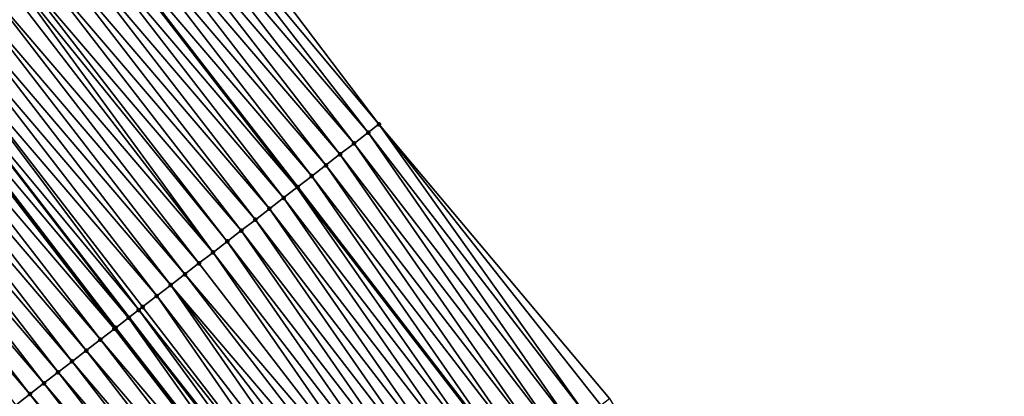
# Model space of a CAD drawing. Header units: feet. Extents: x 2017424 to 2024169, y 808042 to 818730.
# Tile 305 of 329: x 2023092 to 2023147, y 813863 to 813884. Entities that reach past the tile are written whole.
import ezdxf

# ---------------------------------------------------------------- set-up
doc = ezdxf.new("R2010")
doc.units = ezdxf.units.FT
doc.header["$MEASUREMENT"] = 0
for name, color, linetype, lineweight in [('EP_Travel Lane', 172, 'Continuous', 53), ('NB-Road Shots', 141, 'Continuous', 100), ('NB-Road X-Section', 40, 'Continuous', 13), ('STRIPING', 60, 'Continuous', 53)]:
    doc.layers.add(name, color=color, linetype=linetype, lineweight=lineweight)
doc.layers.add('I-77-MM15-17_NB-Surface-BORDER', color=7, linetype='Continuous')
doc.layers.add('I-77-MM15-17_NB-Surface-TIN', color=7, linetype='Continuous')

msp = doc.modelspace()

# ---------------------------------------------------------------- linework, layer by layer
at = {"layer": 'EP_Travel Lane'}
msp.add_polyline3d([(2023095.217139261, 813890.6225907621, 310.1534967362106), (2023107.427108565, 813874.7935865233, 310.7566388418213), (2023107.427254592, 813874.793397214, 310.7495081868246), (2023119.654622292, 813858.895737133, 311.4049300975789), (2023131.758214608, 813842.9878637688, 312.0704873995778), (2023143.861027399, 813827.0810149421, 312.7758238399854), (2023155.894420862, 813810.9564328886, 313.4268483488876), (2023167.79053418, 813794.891054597, 314.0482284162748), (2023179.768496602, 813778.5941927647, 314.638923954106), (2023191.313452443, 813762.2766654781, 315.3141638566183), (2023202.859272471, 813745.9579167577, 315.9419412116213), (2023214.340250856, 813729.4387250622, 316.5553812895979), (2023225.67862487, 813712.9788930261, 317.2752778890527), (2023237.051608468, 813696.3671786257, 318.0344038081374), (2023248.1236325, 813679.7279441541, 318.7740191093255), (2023258.978480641, 813662.6149926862, 319.6342504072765), (2023269.563442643, 813645.6583717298, 320.2921688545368), (2023280.148145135, 813628.7021664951, 320.9642355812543), (2023290.732528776, 813611.7464720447, 321.6536913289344), (2023301.31671046, 813594.7911011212, 322.3541582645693)], dxfattribs=at)
at = {"layer": 'I-77-MM15-17_NB-Surface-BORDER', "color": 3, "linetype": 'Continuous', "lineweight": -3}
msp.add_polyline3d([(2023099.981966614, 813894.3077199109, 310.3826199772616), (2023112.024581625, 813878.3490316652, 310.9717698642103), (2023124.962038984, 813862.9447357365, 311.6710998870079), (2023135.253353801, 813845.6595841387, 312.3760583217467), (2023149.678667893, 813831.5180665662, 313.0382233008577), (2023162.188576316, 813815.6305179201, 313.7715079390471), (2023174.279209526, 813799.7093756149, 314.3979398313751), (2023186.277343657, 813783.1944106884, 315.0203166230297), (2023197.690052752, 813766.783004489, 315.6771310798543), (2023208.988715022, 813750.2882940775, 316.2572453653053), (2023220.500804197, 813733.6730172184, 316.8662887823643), (2023231.885302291, 813717.2462440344, 317.618751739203), (2023243.484240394, 813700.6593704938, 318.4855936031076), (2023254.778196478, 813684.1673508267, 319.2205184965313), (2023266.639818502, 813667.4269041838, 320.2299291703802), (2023277.513810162, 813650.6522442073, 320.9208020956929), (2023288.587562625, 813634.0023010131, 321.6088760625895), (2023298.196365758, 813616.4331810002, 322.2056896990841), (2023308.09955046, 813599.0497276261, 322.8443003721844)], dxfattribs=at)
at = {"layer": 'I-77-MM15-17_NB-Surface-TIN', "color": 128, "linetype": 'Continuous', "lineweight": -3}
for points in [[(2023099.217253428, 813893.7165048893, 310.3509493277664), (2023112.024581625, 813878.3490316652, 310.9717698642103), (2023099.981966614, 813894.3077199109, 310.3826199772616)], [(2023111.42742559, 813877.8872243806, 310.9438730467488), (2023099.217253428, 813893.7165048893, 310.3509493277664), (2023098.426273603, 813893.1046611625, 310.3105998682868)], [(2023111.42742559, 813877.8872243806, 310.9438730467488), (2023112.024581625, 813878.3490316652, 310.9717698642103), (2023099.217253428, 813893.7165048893, 310.3509493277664)], [(2023110.636348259, 813877.2755070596, 310.9082846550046), (2023098.426273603, 813893.1046611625, 310.3105998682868), (2023097.635456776, 813892.4926061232, 310.2622909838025)], [(2023110.636348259, 813877.2755070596, 310.9082846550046), (2023111.42742559, 813877.8872243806, 310.9438730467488), (2023098.426273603, 813893.1046611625, 310.3105998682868)], [(2023109.845380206, 813876.6636480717, 310.8673601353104), (2023097.635456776, 813892.4926061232, 310.2622909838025), (2023096.844565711, 813891.8806473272, 310.2176072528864)], [(2023109.845380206, 813876.6636480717, 310.8673601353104), (2023110.636348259, 813877.2755070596, 310.9082846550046), (2023097.635456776, 813892.4926061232, 310.2622909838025)], [(2023109.054530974, 813876.0516350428, 310.8206334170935), (2023096.844565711, 813891.8806473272, 310.2176072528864), (2023096.053416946, 813891.2690226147, 310.1855073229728)], [(2023109.054530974, 813876.0516350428, 310.8206334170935), (2023109.845380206, 813876.6636480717, 310.8673601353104), (2023096.844565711, 813891.8806473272, 310.2176072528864)], [(2023108.263420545, 813875.4399606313, 310.7866612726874), (2023096.053416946, 813891.2690226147, 310.1855073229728), (2023095.262214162, 813890.657467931, 310.1560451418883)], [(2023108.263420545, 813875.4399606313, 310.7866612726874), (2023109.054530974, 813876.0516350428, 310.8206334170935), (2023096.053416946, 813891.2690226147, 310.1855073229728)], [(2023094.471323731, 813890.0455083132, 310.1113304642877), (2023107.427108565, 813874.7935865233, 310.7566388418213), (2023095.217139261, 813890.6225907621, 310.1534967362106)], [(2023107.472170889, 813874.8284667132, 310.7594877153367), (2023095.262214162, 813890.657467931, 310.1560451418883), (2023095.217139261, 813890.6225907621, 310.1534967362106)], [(2023107.472170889, 813874.8284667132, 310.7594877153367), (2023095.217139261, 813890.6225907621, 310.1534967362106), (2023107.427108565, 813874.7935865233, 310.7566388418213)], [(2023107.472170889, 813874.8284667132, 310.7594877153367), (2023108.263420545, 813875.4399606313, 310.7866612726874), (2023095.262214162, 813890.657467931, 310.1560451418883)], [(2023106.681388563, 813874.2163669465, 310.7094938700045), (2023094.471323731, 813890.0455083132, 310.1113304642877), (2023093.680783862, 813889.4330942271, 310.0494974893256)], [(2023106.681388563, 813874.2163669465, 310.7094938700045), (2023107.427108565, 813874.7935865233, 310.7566388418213), (2023094.471323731, 813890.0455083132, 310.1113304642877)], [(2023105.890771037, 813873.6040535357, 310.6514527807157), (2023093.680783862, 813889.4330942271, 310.0494974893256), (2023092.890334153, 813888.8205632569, 309.9832618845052)], [(2023105.890771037, 813873.6040535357, 310.6514527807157), (2023106.681388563, 813874.2163669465, 310.7094938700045), (2023093.680783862, 813889.4330942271, 310.0494974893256)], [(2023105.100137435, 813872.9917609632, 310.5941966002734), (2023092.890334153, 813888.8205632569, 309.9832618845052), (2023092.099776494, 813888.2081722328, 309.9222975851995)], [(2023105.100137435, 813872.9917609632, 310.5941966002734), (2023105.890771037, 813873.6040535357, 310.6514527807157), (2023092.890334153, 813888.8205632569, 309.9832618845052)], [(2023104.309502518, 813872.3794700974, 310.5370046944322), (2023092.099776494, 813888.2081722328, 309.9222975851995), (2023091.309179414, 813887.5958323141, 309.8632582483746)], [(2023104.309502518, 813872.3794700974, 310.5370046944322), (2023105.100137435, 813872.9917609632, 310.5941966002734), (2023092.099776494, 813888.2081722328, 309.9222975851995)], [(2023103.51885571, 813871.767194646, 310.4803934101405), (2023091.309179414, 813887.5958323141, 309.8632582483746), (2023090.952713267, 813887.3196750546, 309.8351248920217)], [(2023103.51885571, 813871.767194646, 310.4803934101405), (2023104.309502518, 813872.3794700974, 310.5370046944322), (2023091.309179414, 813887.5958323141, 309.8632582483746)], [(2023102.728225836, 813871.1548972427, 310.4229552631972), (2023090.952713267, 813887.3196750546, 309.8351248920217), (2023090.518683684, 813886.9833610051, 309.7992698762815)], [(2023102.728225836, 813871.1548972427, 310.4229552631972), (2023103.51885571, 813871.767194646, 310.4803934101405), (2023090.952713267, 813887.3196750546, 309.8351248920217)], [(2023102.728225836, 813871.1548972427, 310.4229552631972), (2023090.518683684, 813886.9833610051, 309.7992698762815), (2023089.728218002, 813886.3708507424, 309.7338142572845)], [(2023101.937665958, 813870.5425090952, 310.3620990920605), (2023089.728218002, 813886.3708507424, 309.7338142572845), (2023088.937713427, 813885.7583908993, 309.6702577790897)], [(2023101.937665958, 813870.5425090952, 310.3620990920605), (2023102.728225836, 813871.1548972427, 310.4229552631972), (2023089.728218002, 813886.3708507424, 309.7338142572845)], [(2023101.147165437, 813869.9300439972, 310.2983444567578), (2023088.937713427, 813885.7583908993, 309.6702577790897), (2023088.147287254, 813885.1458294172, 309.6028728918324)], [(2023101.147165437, 813869.9300439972, 310.2983444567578), (2023101.937665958, 813870.5425090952, 310.3620990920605), (2023088.937713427, 813885.7583908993, 309.6702577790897)], [(2023100.356656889, 813869.3175893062, 310.2349818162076), (2023088.147287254, 813885.1458294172, 309.6028728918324), (2023087.356804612, 813884.5333411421, 309.5382454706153)], [(2023100.356656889, 813869.3175893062, 310.2349818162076), (2023101.147165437, 813869.9300439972, 310.2983444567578), (2023088.147287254, 813885.1458294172, 309.6028728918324)], [(2023099.566056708, 813868.7052534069, 310.176093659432), (2023087.356804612, 813884.5333411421, 309.5382454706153), (2023086.566272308, 813883.9209172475, 309.4760430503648)], [(2023099.566056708, 813868.7052534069, 310.176093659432), (2023100.356656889, 813869.3175893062, 310.2349818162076), (2023087.356804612, 813884.5333411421, 309.5382454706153)], [(2023098.558808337, 813867.925067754, 310.0998562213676), (2023086.566272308, 813883.9209172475, 309.4760430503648), (2023085.784513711, 813883.3150108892, 309.4079319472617)], [(2023098.558808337, 813867.925067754, 310.0998562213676), (2023098.77546148, 813868.0929110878, 310.1169636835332), (2023086.566272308, 813883.9209172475, 309.4760430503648)], [(2023098.77546148, 813868.0929110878, 310.1169636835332), (2023099.566056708, 813868.7052534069, 310.176093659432), (2023086.566272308, 813883.9209172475, 309.4760430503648)], [(2023097.984994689, 813867.4804022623, 310.0515619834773), (2023085.775876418, 813883.3083165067, 309.4071794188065), (2023085.104980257, 813882.788152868, 309.3444333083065)], [(2023085.775876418, 813883.3083165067, 309.4071794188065), (2023097.993638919, 813867.4871009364, 310.0522895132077), (2023085.784513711, 813883.3150108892, 309.4079319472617)], [(2023097.984994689, 813867.4804022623, 310.0515619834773), (2023097.993638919, 813867.4871009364, 310.0522895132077), (2023085.775876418, 813883.3083165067, 309.4071794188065)], [(2023098.558808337, 813867.925067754, 310.0998562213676), (2023085.784513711, 813883.3150108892, 309.4079319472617), (2023097.993638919, 813867.4871009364, 310.0522895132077)], [(2023097.194680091, 813866.8676961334, 309.9787285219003), (2023084.985585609, 813882.6955795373, 309.3331845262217), (2023084.195310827, 813882.0828217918, 309.2584070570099)], [(2023097.264927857, 813866.9221654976, 309.9854025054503), (2023085.104980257, 813882.788152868, 309.3444333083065), (2023084.985585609, 813882.6955795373, 309.3331845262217)], [(2023097.194680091, 813866.8676961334, 309.9787285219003), (2023097.264927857, 813866.9221654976, 309.9854025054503), (2023084.985585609, 813882.6955795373, 309.3331845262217)], [(2023097.264927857, 813866.9221654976, 309.9854025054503), (2023097.984994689, 813867.4804022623, 310.0515619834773), (2023085.104980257, 813882.788152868, 309.3444333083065)], [(2023096.404452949, 813866.2548766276, 309.9016245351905), (2023084.195310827, 813882.0828217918, 309.2584070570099), (2023083.405090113, 813881.4699939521, 309.1809893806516)], [(2023096.404452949, 813866.2548766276, 309.9016245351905), (2023097.194680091, 813866.8676961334, 309.9787285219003), (2023084.195310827, 813882.0828217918, 309.2584070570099)], [(2023095.614324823, 813865.641928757, 309.8196854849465), (2023083.405090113, 813881.4699939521, 309.1809893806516), (2023082.614878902, 813880.8571537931, 309.1031076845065)], [(2023095.614324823, 813865.641928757, 309.8196854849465), (2023096.404452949, 813866.2548766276, 309.9016245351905), (2023083.405090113, 813881.4699939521, 309.1809893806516)], [(2023094.824201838, 813865.0289742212, 309.7374953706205), (2023082.614878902, 813880.8571537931, 309.1031076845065), (2023081.824630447, 813880.2443619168, 309.0270446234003)], [(2023094.824201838, 813865.0289742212, 309.7374953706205), (2023095.614324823, 813865.641928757, 309.8196854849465), (2023082.614878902, 813880.8571537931, 309.1031076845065)], [(2023094.033941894, 813864.4161972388, 309.6619931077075), (2023081.824630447, 813880.2443619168, 309.0270446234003), (2023081.034354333, 813879.6316058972, 308.9523321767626)], [(2023094.033941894, 813864.4161972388, 309.6619931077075), (2023094.824201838, 813865.0289742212, 309.7374953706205), (2023081.824630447, 813880.2443619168, 309.0270446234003)], [(2023093.243649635, 813863.8034621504, 309.5880688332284), (2023081.034354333, 813879.6316058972, 308.9523321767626), (2023080.244079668, 813879.0188480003, 308.8775490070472)], [(2023093.243649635, 813863.8034621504, 309.5880688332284), (2023094.033941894, 813864.4161972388, 309.6619931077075), (2023081.034354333, 813879.6316058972, 308.9523321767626)], [(2023092.453427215, 813863.1906365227, 309.5107342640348), (2023080.244079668, 813879.0188480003, 308.8775490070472), (2023079.453915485, 813878.4059468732, 308.7973708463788)], [(2023092.453427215, 813863.1906365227, 309.5107342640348), (2023093.243649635, 813863.8034621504, 309.5880688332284), (2023080.244079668, 813879.0188480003, 308.8775490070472)], [(2023091.66334377, 813862.5776307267, 309.4266133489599), (2023092.453427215, 813863.1906365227, 309.5107342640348), (2023079.453915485, 813878.4059468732, 308.7973708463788)], [(2023111.42742559, 813877.8872243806, 310.9438730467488), (2023123.676678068, 813861.9641995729, 311.6080772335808), (2023112.024581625, 813878.3490316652, 310.9717698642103)], [(2023112.024581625, 813878.3490316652, 310.9717698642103), (2023124.47173947, 813862.5707298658, 311.6475167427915), (2023124.962038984, 813862.9447357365, 311.6710998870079)], [(2023112.024581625, 813878.3490316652, 310.9717698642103), (2023123.676678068, 813861.9641995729, 311.6080772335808), (2023124.47173947, 813862.5707298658, 311.6475167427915)], [(2023110.636348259, 813877.2755070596, 310.9082846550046), (2023122.881626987, 813861.3576557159, 311.5681110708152), (2023111.42742559, 813877.8872243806, 310.9438730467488)], [(2023111.42742559, 813877.8872243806, 310.9438730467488), (2023122.881626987, 813861.3576557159, 311.5681110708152), (2023123.676678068, 813861.9641995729, 311.6080772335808)], [(2023109.845380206, 813876.6636480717, 310.8673601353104), (2023122.08665101, 813860.7510131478, 311.5243122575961), (2023110.636348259, 813877.2755070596, 310.9082846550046)], [(2023110.636348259, 813877.2755070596, 310.9082846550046), (2023122.08665101, 813860.7510131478, 311.5243122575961), (2023122.881626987, 813861.3576557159, 311.5681110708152)], [(2023109.054530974, 813876.0516350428, 310.8206334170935), (2023121.291709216, 813860.1443256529, 311.4787690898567), (2023109.845380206, 813876.6636480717, 310.8673601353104)], [(2023109.845380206, 813876.6636480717, 310.8673601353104), (2023121.291709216, 813860.1443256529, 311.4787690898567), (2023122.08665101, 813860.7510131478, 311.5243122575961)], [(2023108.263420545, 813875.4399606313, 310.7866612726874), (2023120.496578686, 813859.537886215, 311.4428571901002), (2023109.054530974, 813876.0516350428, 310.8206334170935)], [(2023109.054530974, 813876.0516350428, 310.8206334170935), (2023120.496578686, 813859.537886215, 311.4428571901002), (2023121.291709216, 813860.1443256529, 311.4787690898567)], [(2023107.472170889, 813874.8284667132, 310.7594877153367), (2023119.701434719, 813858.9314644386, 311.4076310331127), (2023108.263420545, 813875.4399606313, 310.7866612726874)], [(2023108.263420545, 813875.4399606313, 310.7866612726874), (2023119.701434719, 813858.9314644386, 311.4076310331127), (2023120.496578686, 813859.537886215, 311.4428571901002)], [(2023106.681388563, 813874.2163669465, 310.7094938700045), (2023107.427254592, 813874.793397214, 310.7495081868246), (2023107.427108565, 813874.7935865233, 310.7566388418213)], [(2023106.681388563, 813874.2163669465, 310.7094938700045), (2023118.906499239, 813858.3247686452, 311.3617656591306), (2023107.427254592, 813874.793397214, 310.7495081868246)], [(2023107.472170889, 813874.8284667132, 310.7594877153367), (2023107.427108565, 813874.7935865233, 310.7566388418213), (2023107.427254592, 813874.793397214, 310.7495081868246)], [(2023107.472170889, 813874.8284667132, 310.7594877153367), (2023107.427254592, 813874.793397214, 310.7495081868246), (2023119.701434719, 813858.9314644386, 311.4076310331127)], [(2023119.701434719, 813858.9314644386, 311.4076310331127), (2023107.427254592, 813874.793397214, 310.7495081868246), (2023119.654622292, 813858.895737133, 311.4049300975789)], [(2023118.906499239, 813858.3247686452, 311.3617656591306), (2023119.654622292, 813858.895737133, 311.4049300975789), (2023107.427254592, 813874.793397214, 310.7495081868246)], [(2023105.890771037, 813873.6040535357, 310.6514527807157), (2023118.111729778, 813857.7178546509, 311.3074282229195), (2023106.681388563, 813874.2163669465, 310.7094938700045)], [(2023106.681388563, 813874.2163669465, 310.7094938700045), (2023118.111729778, 813857.7178546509, 311.3074282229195), (2023118.906499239, 813858.3247686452, 311.3617656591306)], [(2023105.100137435, 813872.9917609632, 310.5941966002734), (2023117.316951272, 813857.1109525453, 311.2535523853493), (2023105.890771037, 813873.6040535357, 310.6514527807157)], [(2023105.890771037, 813873.6040535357, 310.6514527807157), (2023117.316951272, 813857.1109525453, 311.2535523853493), (2023118.111729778, 813857.7178546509, 311.3074282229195)], [(2023104.309502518, 813872.3794700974, 310.5370046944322), (2023116.522179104, 813856.5040421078, 311.1993530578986), (2023105.100137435, 813872.9917609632, 310.5941966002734)], [(2023105.100137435, 813872.9917609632, 310.5941966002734), (2023116.522179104, 813856.5040421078, 311.1993530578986), (2023117.316951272, 813857.1109525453, 311.2535523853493)], [(2023103.51885571, 813871.767194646, 310.4803934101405), (2023115.727348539, 813855.8972084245, 311.1481338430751), (2023104.309502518, 813872.3794700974, 310.5370046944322)], [(2023104.309502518, 813872.3794700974, 310.5370046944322), (2023115.727348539, 813855.8972084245, 311.1481338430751), (2023116.522179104, 813856.5040421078, 311.1993530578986)], [(2023102.728225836, 813871.1548972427, 310.4229552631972), (2023114.932573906, 813855.2903012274, 311.0940603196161), (2023103.51885571, 813871.767194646, 310.4803934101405)], [(2023103.51885571, 813871.767194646, 310.4803934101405), (2023114.932573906, 813855.2903012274, 311.0940603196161), (2023115.727348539, 813855.8972084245, 311.1481338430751)], [(2023101.937665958, 813870.5425090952, 310.3620990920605), (2023114.137896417, 813854.6832663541, 311.0350295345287), (2023102.728225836, 813871.1548972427, 310.4229552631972)], [(2023102.728225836, 813871.1548972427, 310.4229552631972), (2023114.137896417, 813854.6832663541, 311.0350295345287), (2023114.932573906, 813855.2903012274, 311.0940603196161)], [(2023101.147165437, 813869.9300439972, 310.2983444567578), (2023114.137896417, 813854.6832663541, 311.0350295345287), (2023101.937665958, 813870.5425090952, 310.3620990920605)], [(2023100.356656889, 813869.3175893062, 310.2349818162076), (2023113.343252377, 813854.0761875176, 310.9742917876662), (2023101.147165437, 813869.9300439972, 310.2983444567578)], [(2023101.147165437, 813869.9300439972, 310.2983444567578), (2023113.343252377, 813854.0761875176, 310.9742917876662), (2023114.137896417, 813854.6832663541, 311.0350295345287)], [(2023099.566056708, 813868.7052534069, 310.176093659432), (2023111.753841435, 813852.862191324, 310.8590860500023), (2023100.356656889, 813869.3175893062, 310.2349818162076)], [(2023100.356656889, 813869.3175893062, 310.2349818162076), (2023112.548578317, 813853.4691481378, 310.9150860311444), (2023113.343252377, 813854.0761875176, 310.9742917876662)], [(2023100.356656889, 813869.3175893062, 310.2349818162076), (2023111.753841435, 813852.862191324, 310.8590860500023), (2023112.548578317, 813853.4691481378, 310.9150860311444)], [(2023098.77546148, 813868.0929110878, 310.1169636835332), (2023110.959034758, 813852.2553262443, 310.8066478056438), (2023099.566056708, 813868.7052534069, 310.176093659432)], [(2023099.566056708, 813868.7052534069, 310.176093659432), (2023110.959034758, 813852.2553262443, 310.8066478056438), (2023111.753841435, 813852.862191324, 310.8590860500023)], [(2023098.558808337, 813867.925067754, 310.0998562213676), (2023097.993638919, 813867.4871009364, 310.0522895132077), (2023110.34769301, 813851.788425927, 310.7634200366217)], [(2023098.558808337, 813867.925067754, 310.0998562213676), (2023110.959034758, 813852.2553262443, 310.8066478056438), (2023098.77546148, 813868.0929110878, 310.1169636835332)], [(2023098.558808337, 813867.925067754, 310.0998562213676), (2023110.34769301, 813851.788425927, 310.7634200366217), (2023110.959034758, 813852.2553262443, 310.8066478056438)], [(2023097.264927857, 813866.9221654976, 309.9854025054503), (2023109.543674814, 813851.1738497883, 310.6937083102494), (2023097.984994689, 813867.4804022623, 310.0515619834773)], [(2023097.984994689, 813867.4804022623, 310.0515619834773), (2023110.17300046, 813851.6549293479, 310.7491357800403), (2023097.993638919, 813867.4871009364, 310.0522895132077)], [(2023097.984994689, 813867.4804022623, 310.0515619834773), (2023110.164341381, 813851.6483122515, 310.7484277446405), (2023110.17300046, 813851.6549293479, 310.7491357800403)], [(2023097.984994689, 813867.4804022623, 310.0515619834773), (2023109.543674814, 813851.1738497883, 310.6937083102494), (2023110.164341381, 813851.6483122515, 310.7484277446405)], [(2023110.34769301, 813851.788425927, 310.7634200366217), (2023097.993638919, 813867.4871009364, 310.0522895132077), (2023110.17300046, 813851.6549293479, 310.7491357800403)], [(2023096.404452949, 813866.2548766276, 309.9016245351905), (2023109.369897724, 813851.0409700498, 310.6774643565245), (2023097.194680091, 813866.8676961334, 309.9787285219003)], [(2023097.194680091, 813866.8676961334, 309.9787285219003), (2023109.369897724, 813851.0409700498, 310.6774643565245), (2023097.264927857, 813866.9221654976, 309.9854025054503)], [(2023097.264927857, 813866.9221654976, 309.9854025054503), (2023109.369897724, 813851.0409700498, 310.6774643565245), (2023109.543674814, 813851.1738497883, 310.6937083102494)], [(2023095.614324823, 813865.641928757, 309.8196854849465), (2023108.575554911, 813850.4334953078, 310.6013548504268), (2023096.404452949, 813866.2548766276, 309.9016245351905)], [(2023096.404452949, 813866.2548766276, 309.9016245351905), (2023108.575554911, 813850.4334953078, 310.6013548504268), (2023109.369897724, 813851.0409700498, 310.6774643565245)], [(2023094.824201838, 813865.0289742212, 309.7374953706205), (2023107.781256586, 813849.8259620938, 310.5229750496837), (2023095.614324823, 813865.641928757, 309.8196854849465)], [(2023095.614324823, 813865.641928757, 309.8196854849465), (2023107.781256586, 813849.8259620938, 310.5229750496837), (2023108.575554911, 813850.4334953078, 310.6013548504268)], [(2023094.033941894, 813864.4161972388, 309.6619931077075), (2023106.986996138, 813849.2183790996, 310.4426624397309), (2023094.824201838, 813865.0289742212, 309.7374953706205)], [(2023094.824201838, 813865.0289742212, 309.7374953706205), (2023106.986996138, 813849.2183790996, 310.4426624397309), (2023107.781256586, 813849.8259620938, 310.5229750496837)], [(2023093.243649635, 813863.8034621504, 309.5880688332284), (2023106.192755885, 813848.6107695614, 310.3613192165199), (2023094.033941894, 813864.4161972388, 309.6619931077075)], [(2023094.033941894, 813864.4161972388, 309.6619931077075), (2023106.192755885, 813848.6107695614, 310.3613192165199), (2023106.986996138, 813849.2183790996, 310.4426624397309)], [(2023092.453427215, 813863.1906365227, 309.5107342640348), (2023105.398502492, 813848.0031772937, 310.2806465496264), (2023093.243649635, 813863.8034621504, 309.5880688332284)], [(2023093.243649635, 813863.8034621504, 309.5880688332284), (2023105.398502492, 813848.0031772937, 310.2806465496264), (2023106.192755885, 813848.6107695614, 310.3613192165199)], [(2023091.66334377, 813862.5776307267, 309.4266133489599), (2023104.604239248, 813847.3955979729, 310.2004765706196), (2023092.453427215, 813863.1906365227, 309.5107342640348)], [(2023092.453427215, 813863.1906365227, 309.5107342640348), (2023104.604239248, 813847.3955979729, 310.2004765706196), (2023105.398502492, 813848.0031772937, 310.2806465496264)]]:
    msp.add_3dface(points, dxfattribs=at)
at = {"layer": 'NB-Road Shots', "lineweight": 100}
for p in [(2023112.024581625, 813878.3490316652, 310.9717698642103), (2023111.42742559, 813877.8872243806, 310.9438730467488), (2023110.636348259, 813877.2755070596, 310.9082846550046), (2023109.845380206, 813876.6636480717, 310.8673601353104), (2023109.054530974, 813876.0516350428, 310.8206334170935), (2023108.263420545, 813875.4399606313, 310.7866612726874), (2023107.472170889, 813874.8284667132, 310.7594877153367), (2023106.681388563, 813874.2163669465, 310.7094938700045), (2023105.890771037, 813873.6040535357, 310.6514527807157), (2023105.100137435, 813872.9917609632, 310.5941966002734), (2023104.309502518, 813872.3794700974, 310.5370046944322), (2023103.51885571, 813871.767194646, 310.4803934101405), (2023102.728225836, 813871.1548972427, 310.4229552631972), (2023101.937665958, 813870.5425090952, 310.3620990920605), (2023101.147165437, 813869.9300439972, 310.2983444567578), (2023100.356656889, 813869.3175893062, 310.2349818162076), (2023099.566056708, 813868.7052534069, 310.176093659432), (2023098.558808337, 813867.925067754, 310.0998562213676), (2023098.77546148, 813868.0929110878, 310.1169636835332), (2023097.984994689, 813867.4804022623, 310.0515619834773), (2023097.194680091, 813866.8676961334, 309.9787285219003), (2023097.264927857, 813866.9221654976, 309.9854025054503), (2023096.404452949, 813866.2548766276, 309.9016245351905), (2023095.614324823, 813865.641928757, 309.8196854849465), (2023094.824201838, 813865.0289742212, 309.7374953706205), (2023094.033941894, 813864.4161972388, 309.6619931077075), (2023093.243649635, 813863.8034621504, 309.5880688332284), (2023092.453427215, 813863.1906365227, 309.5107342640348)]:
    msp.add_point(p, dxfattribs=at)
at = {"layer": 'NB-Road X-Section', "extrusion": (0.6104294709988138, -0.7913614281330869, 0.03351046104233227), "elevation": 590885.6911276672, "flags": 128}
msp.add_lwpolyline([(2099007.234878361, -19501.4219593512), (2099006.268275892, -19501.45364779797), (2099005.268275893, -19501.49401993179), (2099004.268275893, -19501.5423559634), (2099003.268275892, -19501.58706480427), (2099002.268275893, -19501.61918277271), (2099001.268275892, -19501.64866151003), (2099000.268275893, -19501.693401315), (2098999.268275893, -19501.75526903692), (2098998.268275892, -19501.82154186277), (2098997.268275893, -19501.88254042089), (2098996.268275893, -19501.94161293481), (2098995.817354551, -19501.96976210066), (2098995.268275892, -19502.00563726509), (2098994.268275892, -19502.07112966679), (2098993.268275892, -19502.13472186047), (2098992.268275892, -19502.20214461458), (2098991.268275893, -19502.2668083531), (2098990.268275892, -19502.32904572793), (2098989.268275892, -19502.39794805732), (2098988.419354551, -19502.46072942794), (2098988.268275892, -19502.47198453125), (2098987.268275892, -19502.54680402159), (2098986.268275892, -19502.6242652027), (2098985.268275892, -19502.70219066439), (2098984.268275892, -19502.77829646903), (2098983.268275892, -19502.85305090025), (2098982.268275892, -19502.92787609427), (2098981.268275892, -19503.00809931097), (2098980.268275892, -19503.09133984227), (2098979.268275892, -19503.17287377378), (2098978.268275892, -19503.25305299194), (2098977.268275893, -19503.33496226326), (2098976.447068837, -19503.41057015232)], dxfattribs=at)
at = {"layer": 'NB-Road X-Section', "extrusion": (0.6104294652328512, -0.7913614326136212, 0.0335104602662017), "elevation": 590905.6758157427, "flags": 128}
msp.add_lwpolyline([(2099007.02748648, -19501.50209145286), (2099006.272595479, -19501.53000394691), (2099005.272595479, -19501.56561233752), (2099004.272595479, -19501.60655985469), (2099003.27259548, -19501.65331283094), (2099002.27259548, -19501.68730406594), (2099001.27259548, -19501.71449289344), (2099000.272595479, -19501.76451483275), (2098999.27259548, -19501.82258853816), (2098998.27259548, -19501.87987689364), (2098997.272595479, -19501.93710093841), (2098996.27259548, -19501.99374403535), (2098995.27259548, -19502.05121445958), (2098994.272595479, -19502.11210482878), (2098993.272595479, -19502.17589529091), (2098992.272595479, -19502.23929353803), (2098991.27259548, -19502.29821478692), (2098990.272595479, -19502.35737799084), (2098989.9985341, -19502.37449506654), (2098989.272595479, -19502.42281644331), (2098988.361486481, -19502.48901309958), (2098988.272595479, -19502.49569083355), (2098987.27259548, -19502.57283814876), (2098986.27259548, -19502.65482324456), (2098985.272595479, -19502.73705954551), (2098984.272595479, -19502.81260423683), (2098983.27259548, -19502.88657005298), (2098982.272595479, -19502.96394808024), (2098981.27259548, -19503.04811626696), (2098980.272595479, -19503.13307718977), (2098979.27259548, -19503.21177721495), (2098978.272595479, -19503.29238739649), (2098977.272595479, -19503.37273649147), (2098976.451772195, -19503.44724716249)], dxfattribs=at)
at = {"layer": 'NB-Road X-Section', "extrusion": (0.610429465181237, -0.7913614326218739, 0.03351046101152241), "elevation": 590905.6757048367, "flags": 128}
msp.add_lwpolyline([(2099006.188846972, -19501.53195843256), (2099005.272622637, -19501.56530469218), (2099004.272622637, -19501.60747189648), (2099003.272622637, -19501.65145677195), (2099002.272622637, -19501.68898859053), (2099001.272622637, -19501.72249384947), (2099000.272622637, -19501.76498982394), (2098999.272622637, -19501.82251734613), (2098998.272622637, -19501.88096327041), (2098997.272622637, -19501.93877772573), (2098996.272622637, -19501.99519963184), (2098995.272622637, -19502.05241652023), (2098994.272622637, -19502.11273153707), (2098993.272622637, -19502.17601921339), (2098992.272622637, -19502.23924752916), (2098991.272622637, -19502.29962397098), (2098990.272622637, -19502.36047911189), (2098990.068656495, -19502.37339001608), (2098989.272622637, -19502.42595887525), (2098988.445418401, -19502.48450355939), (2098988.272622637, -19502.49738736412), (2098987.272622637, -19502.57443027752), (2098986.272622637, -19502.65455579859), (2098985.272622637, -19502.7348252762), (2098984.272622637, -19502.81218620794), (2098983.272622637, -19502.887636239), (2098982.272622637, -19502.96624417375), (2098981.272622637, -19503.04905797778), (2098980.272622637, -19503.13253399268), (2098979.272622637, -19503.21288618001), (2098978.272622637, -19503.29293787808), (2098977.272622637, -19503.37438357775), (2098976.672085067, -19503.42758519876)], dxfattribs=at)
at = {"layer": 'STRIPING'}
msp.add_polyline3d([(2023073.516586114, 813899.0555813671, 308.7971813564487), (2023085.784513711, 813883.3150108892, 309.4079319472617), (2023097.993694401, 813867.4870290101, 310.0495802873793), (2023097.993638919, 813867.4871009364, 310.0522895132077), (2023110.17300046, 813851.6549293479, 310.7491357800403), (2023122.276508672, 813835.7471665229, 311.4189844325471), (2023134.380529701, 813819.8387296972, 312.0626638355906), (2023146.325013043, 813803.8409781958, 312.6656429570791), (2023158.221365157, 813787.7756104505, 313.2827089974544), (2023170.021330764, 813771.6990166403, 313.9061784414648), (2023181.535205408, 813755.3557940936, 314.4829145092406), (2023193.046966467, 813739.0155716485, 315.1760662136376), (2023204.397705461, 813722.596164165, 315.8570826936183), (2023215.692579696, 813706.1088762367, 316.6292239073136), (2023226.931224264, 813689.615279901, 317.3468187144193), (2023237.990457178, 813672.9658498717, 318.0468700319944), (2023248.650783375, 813656.1288289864, 318.8417219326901), (2023259.243926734, 813639.1771383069, 319.4951763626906), (2023269.836689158, 813622.2260572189, 320.1693869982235), (2023280.428916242, 813605.2758328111, 320.8727659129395)], dxfattribs=at)

doc.saveas('drawing.dxf')
